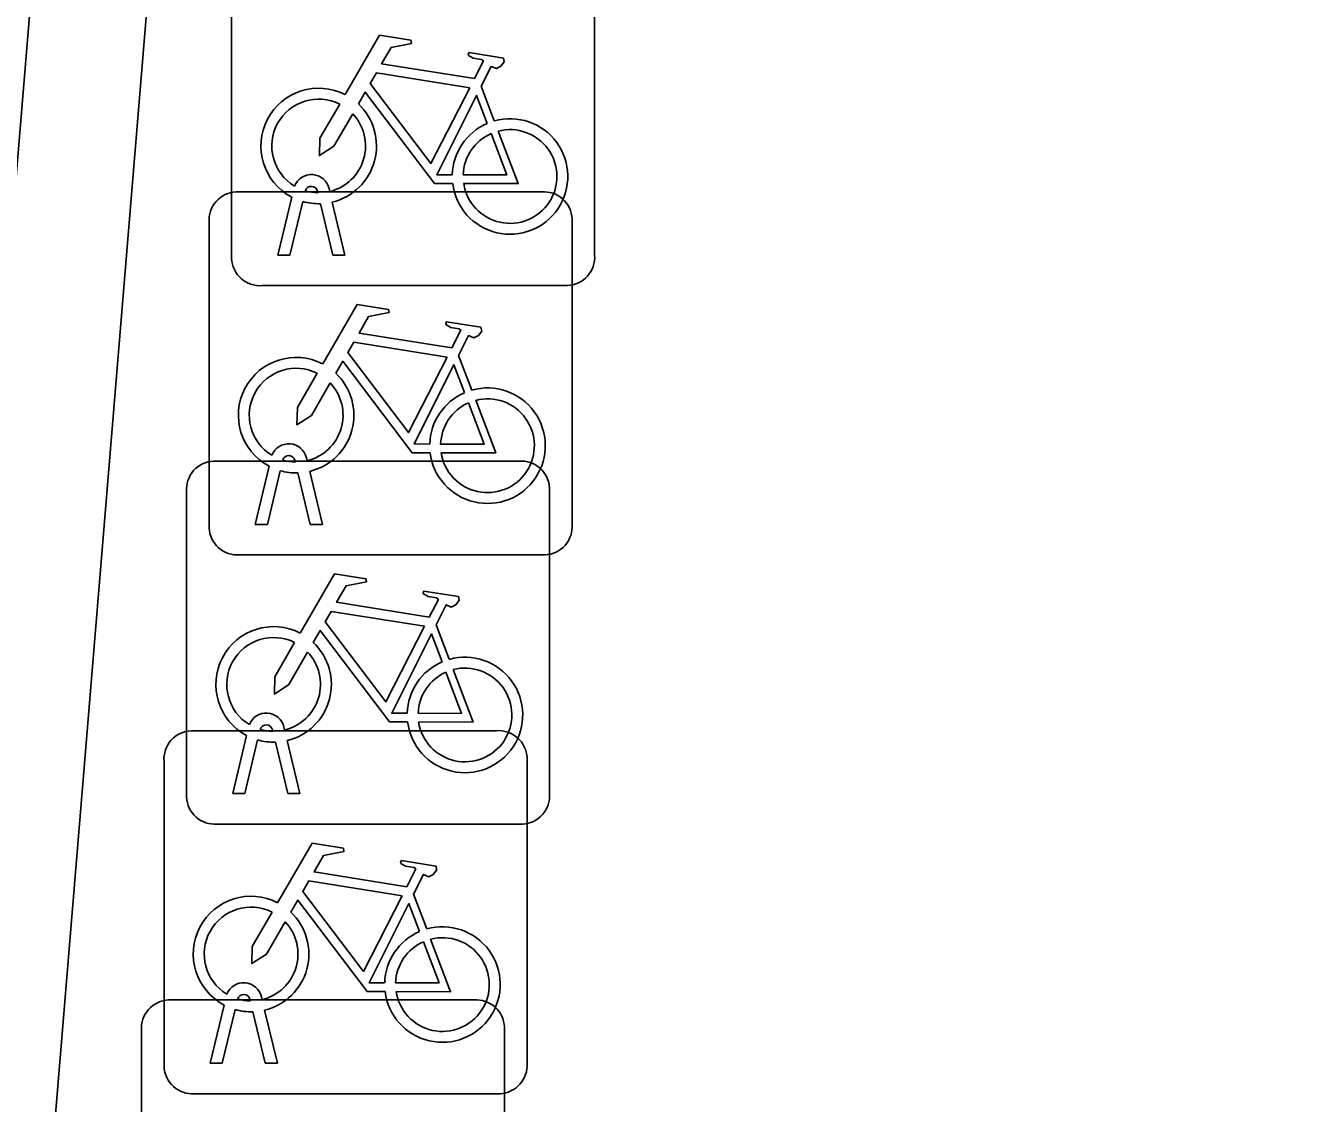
# Model space of a CAD drawing. Extents: x 160664 to 161506, y 382245 to 383288.
# Drawn here: x 161168.231 to 161171.788, y 382908.397 to 382911.362 of the extents above; entities that cross this region are included whole.
import ezdxf

# ---------------------------------------------------------------- set-up
doc = ezdxf.new("R2010")
doc.units = 0
doc.layers.add('IMGEO_Fietsenrek', color=7, linetype='Continuous')
doc.layers.add('IMGEO_Muur', color=7, linetype='Continuous')

msp = doc.modelspace()

# ---------------------------------------------------------------- linework, layer by layer
at = {"layer": 'IMGEO_Fietsenrek'}
for p, q in [((161168.7975, 382910.7219), (161168.7975, 382911.5628)), ((161168.7975, 382911.5628), (161168.7975, 382910.7219)), ((161169.7965, 382911.5721), (161169.7965, 382910.7312)), ((161169.7965, 382910.7312), (161169.7965, 382911.5721)), ((161169.4842, 382911.1962), (161169.5205, 382911.101)), ((161168.8099, 382910.9055), (161169.6508, 382910.9055)), ((161169.6508, 382910.9055), (161168.8099, 382910.9055)), ((161169.0349, 382910.9029), (161169.0339, 382910.9072)), ((161169.0656, 382910.9144), (161169.0674, 382910.9065)), ((161168.9245, 382910.7313), (161168.9628, 382910.8913)), ((161168.9932, 382910.8791), (161168.9579, 382910.7313)), ((161169.076, 382910.7313), (161169.0421, 382910.873)), ((161169.0744, 382910.8773), (161169.1094, 382910.7313)), ((161169.7345, 382910.8311), (161169.7345, 382909.9902)), ((161169.7345, 382909.9902), (161169.7345, 382910.8311)), ((161168.7355, 382909.9809), (161168.7355, 382910.8218)), ((161168.7355, 382910.8218), (161168.7355, 382909.9809)), ((161168.9579, 382910.7313), (161168.9245, 382910.7313)), ((161169.1094, 382910.7313), (161169.076, 382910.7313)), ((161169.7221, 382910.6475), (161168.8812, 382910.6475)), ((161168.8812, 382910.6475), (161169.7221, 382910.6475)), ((161169.4222, 382910.4552), (161169.4585, 382910.36)), ((161168.7479, 382910.1645), (161169.5888, 382910.1645)), ((161169.5888, 382910.1645), (161168.7479, 382910.1645)), ((161168.9729, 382910.1619), (161168.9719, 382910.1662)), ((161169.0036, 382910.1734), (161169.0054, 382910.1655)), ((161168.8625, 382909.9903), (161168.9008, 382910.1503)), ((161168.9312, 382910.1381), (161168.8959, 382909.9903)), ((161169.014, 382909.9903), (161168.9801, 382910.132)), ((161169.0124, 382910.1363), (161169.0474, 382909.9903)), ((161169.6725, 382910.0901), (161169.6725, 382909.2492)), ((161169.6725, 382909.2492), (161169.6725, 382910.0901)), ((161168.6735, 382909.2399), (161168.6735, 382910.0808)), ((161168.6735, 382910.0808), (161168.6735, 382909.2399)), ((161168.8959, 382909.9903), (161168.8625, 382909.9903)), ((161169.0474, 382909.9903), (161169.014, 382909.9903)), ((161169.6601, 382909.9065), (161168.8192, 382909.9065)), ((161168.8192, 382909.9065), (161169.6601, 382909.9065)), ((161169.3602, 382909.7142), (161169.3965, 382909.619)), ((161168.6859, 382909.4225), (161169.5268, 382909.4225)), ((161169.5268, 382909.4225), (161168.6859, 382909.4225)), ((161168.8005, 382909.2493), (161168.8388, 382909.4093)), ((161168.9109, 382909.4209), (161168.9099, 382909.4252)), ((161168.9416, 382909.4324), (161168.9434, 382909.4245)), ((161168.8692, 382909.3971), (161168.8339, 382909.2493)), ((161168.952, 382909.2493), (161168.9181, 382909.391)), ((161168.9504, 382909.3953), (161168.9854, 382909.2493)), ((161168.6115, 382908.4979), (161168.6115, 382909.3388)), ((161168.6115, 382909.3388), (161168.6115, 382908.4979)), ((161169.6105, 382909.3481), (161169.6105, 382908.5072)), ((161169.6105, 382908.5072), (161169.6105, 382909.3481)), ((161168.8339, 382909.2493), (161168.8005, 382909.2493)), ((161168.9854, 382909.2493), (161168.952, 382909.2493)), ((161169.5981, 382909.1655), (161168.7572, 382909.1655)), ((161168.7572, 382909.1655), (161169.5981, 382909.1655)), ((161169.2982, 382908.9722), (161169.3345, 382908.877)), ((161168.6239, 382908.6815), (161169.4648, 382908.6815)), ((161169.4648, 382908.6815), (161168.6239, 382908.6815)), ((161168.7385, 382908.5073), (161168.7768, 382908.6673)), ((161168.8489, 382908.6789), (161168.8479, 382908.6832)), ((161168.8796, 382908.6904), (161168.8814, 382908.6825)), ((161168.8072, 382908.6551), (161168.7719, 382908.5073)), ((161168.89, 382908.5073), (161168.8561, 382908.649)), ((161168.8884, 382908.6533), (161168.9234, 382908.5073)), ((161168.5495, 382907.7569), (161168.5495, 382908.5978)), ((161168.5495, 382908.5978), (161168.5495, 382907.7569)), ((161169.5485, 382908.6071), (161169.5485, 382907.7662)), ((161169.5485, 382907.7662), (161169.5485, 382908.6071)), ((161168.7719, 382908.5073), (161168.7385, 382908.5073)), ((161168.9234, 382908.5073), (161168.89, 382908.5073)), ((161169.5361, 382908.4235), (161168.6952, 382908.4235)), ((161168.6952, 382908.4235), (161169.5361, 382908.4235))]:
    msp.add_line(p, q, dxfattribs=at)
for points in [[(161169.1101, 382911.1732), (161169.2048, 382911.3367), (161169.291, 382911.3229), (161169.2927, 382911.3142), (161169.2366, 382911.3033), (161169.2104, 382911.258), (161169.4656, 382911.2172)], [(161169.4656, 382911.2172), (161169.4906, 382911.266), (161169.4855, 382911.27), (161169.4623, 382911.2737), (161169.4496, 382911.2812), (161169.4486, 382911.2843), (161169.4508, 382911.2889), (161169.5456, 382911.2738), (161169.5479, 382911.2635), (161169.5385, 382911.2511), (161169.5261, 382911.2447), (161169.5116, 382911.2509), (161169.4842, 382911.1962)], [(161169.4527, 382911.192), (161169.1959, 382911.233), (161169.1792, 382911.2042), (161169.3462, 382910.9839), (161169.4527, 382911.192)], [(161169.4058, 382910.9285), (161169.3561, 382910.9286), (161169.1654, 382911.1803), (161169.1464, 382911.1475)], [(161169.5007, 382911.094), (161169.4714, 382911.1708), (161169.362, 382910.9527), (161169.4047, 382910.9526)], [(161169.1308, 382911.1207), (161169.0792, 382911.0315), (161169.0393, 382911.0055), (161169.0405, 382911.053), (161169.095, 382911.1472)], [(161169.4347, 382910.9525), (161169.5546, 382910.9523), (161169.5114, 382911.0659)], [(161169.5312, 382911.0728), (161169.5862, 382910.9282), (161169.4361, 382910.9285)], [(161169.0481, 382910.4322), (161169.1428, 382910.5957), (161169.229, 382910.5819), (161169.2307, 382910.5732), (161169.1746, 382910.5623), (161169.1484, 382910.517), (161169.4036, 382910.4762)], [(161169.4036, 382910.4762), (161169.4286, 382910.525), (161169.4235, 382910.529), (161169.4003, 382910.5327), (161169.3876, 382910.5402), (161169.3866, 382910.5433), (161169.3888, 382910.5479), (161169.4836, 382910.5328), (161169.4859, 382910.5225), (161169.4765, 382910.5101), (161169.4641, 382910.5037), (161169.4496, 382910.5099), (161169.4222, 382910.4552)], [(161169.3907, 382910.451), (161169.1339, 382910.492), (161169.1172, 382910.4632), (161169.2842, 382910.2429), (161169.3907, 382910.451)], [(161169.3438, 382910.1875), (161169.2941, 382910.1876), (161169.1034, 382910.4393), (161169.0844, 382910.4065)], [(161169.0688, 382910.3797), (161169.0172, 382910.2905), (161168.9773, 382910.2645), (161168.9785, 382910.312), (161169.033, 382910.4062)], [(161169.4387, 382910.353), (161169.4094, 382910.4298), (161169.3, 382910.2117), (161169.3427, 382910.2116)], [(161169.4692, 382910.3318), (161169.5242, 382910.1872), (161169.3741, 382910.1875)], [(161169.3727, 382910.2115), (161169.4926, 382910.2113), (161169.4494, 382910.3249)], [(161168.9861, 382909.6912), (161169.0808, 382909.8547), (161169.167, 382909.8409), (161169.1687, 382909.8322), (161169.1126, 382909.8213), (161169.0864, 382909.776), (161169.3416, 382909.7352)], [(161169.3416, 382909.7352), (161169.3666, 382909.784), (161169.3615, 382909.788), (161169.3383, 382909.7917), (161169.3256, 382909.7992), (161169.3246, 382909.8023), (161169.3268, 382909.8069), (161169.4216, 382909.7918), (161169.4239, 382909.7815), (161169.4145, 382909.7691), (161169.4021, 382909.7627), (161169.3876, 382909.7689), (161169.3602, 382909.7142)], [(161169.3287, 382909.71), (161169.0719, 382909.751), (161169.0552, 382909.7222), (161169.2222, 382909.5019), (161169.3287, 382909.71)], [(161169.2818, 382909.4465), (161169.2321, 382909.4466), (161169.0414, 382909.6983), (161169.0224, 382909.6655)], [(161169.0068, 382909.6387), (161168.9552, 382909.5495), (161168.9153, 382909.5235), (161168.9165, 382909.571), (161168.971, 382909.6652)], [(161169.3767, 382909.612), (161169.3474, 382909.6888), (161169.238, 382909.4707), (161169.2807, 382909.4706)], [(161169.4072, 382909.5908), (161169.4622, 382909.4462), (161169.3121, 382909.4465)], [(161169.3107, 382909.4705), (161169.4306, 382909.4703), (161169.3874, 382909.5839)], [(161168.9241, 382908.9492), (161169.0188, 382909.1127), (161169.105, 382909.0989), (161169.1067, 382909.0902), (161169.0506, 382909.0793), (161169.0244, 382909.034), (161169.2796, 382908.9932)], [(161169.2796, 382908.9932), (161169.3046, 382909.042), (161169.2995, 382909.046), (161169.2763, 382909.0497), (161169.2636, 382909.0572), (161169.2626, 382909.0603), (161169.2648, 382909.0649), (161169.3596, 382909.0498), (161169.3619, 382909.0395), (161169.3525, 382909.0271), (161169.3401, 382909.0207), (161169.3256, 382909.0269), (161169.2982, 382908.9722)], [(161169.2667, 382908.968), (161169.0099, 382909.009), (161168.9932, 382908.9802), (161169.1602, 382908.7599), (161169.2667, 382908.968)], [(161169.2198, 382908.7045), (161169.1701, 382908.7046), (161168.9794, 382908.9563), (161168.9604, 382908.9235)], [(161169.3147, 382908.87), (161169.2854, 382908.9468), (161169.176, 382908.7287), (161169.2187, 382908.7286)], [(161168.9448, 382908.8967), (161168.8932, 382908.8075), (161168.8533, 382908.7815), (161168.8545, 382908.829), (161168.909, 382908.9232)], [(161169.2487, 382908.7285), (161169.3686, 382908.7283), (161169.3254, 382908.8419)], [(161169.3452, 382908.8488), (161169.4002, 382908.7042), (161169.2501, 382908.7045)]]:
    msp.add_lwpolyline(points, dxfattribs=at)
for centre, radius, start, end in [((161169.0371, 382911.0319), 0.159, 62.6766, 242.1369), ((161169.0371, 382911.0319), 0.129, 63.3192, 238.903), ((161169.0371, 382911.0319), 0.129, 283.6043, 43.4302), ((161169.0371, 382911.0319), 0.159, 283.5766, 46.6042), ((161169.5637, 382910.9479), 0.159, 113.3408, 178.3217), ((161169.5637, 382910.9479), 0.159, 187.0065, 105.7708), ((161169.5637, 382910.9479), 0.129, 113.923, 177.9556), ((161169.5637, 382910.9479), 0.129, 188.6715, 104.5883), ((161169.0169, 382910.9033), 0.0499, 12.8025, 158.6934), ((161168.8132, 382910.8276), 0.0779, 92.4484, 184.2845), ((161168.8132, 382910.8276), 0.0779, 92.4484, 184.2845), ((161169.0169, 382910.9033), 0.0174, 12.8025, 163.4502), ((161169.0371, 382911.0319), 0.129, 253.415, 269.0204), ((161169.6566, 382910.8278), 0.0779, 2.4484, 94.2845), ((161169.6566, 382910.8278), 0.0779, 2.4484, 94.2845), ((161169.0371, 382911.0319), 0.159, 253.9967, 271.7867), ((161169.7188, 382910.7254), 0.0779, 272.4484, 4.2845), ((161169.7188, 382910.7254), 0.0779, 272.4484, 4.2845), ((161168.8754, 382910.7252), 0.0779, 182.4484, 274.2845), ((161168.8754, 382910.7252), 0.0779, 182.4484, 274.2845), ((161168.9751, 382910.2909), 0.159, 62.6766, 242.1369), ((161168.9751, 382910.2909), 0.129, 63.3192, 238.903), ((161168.9751, 382910.2909), 0.159, 283.5766, 46.6042), ((161168.9751, 382910.2909), 0.129, 283.6043, 43.4302), ((161169.5017, 382910.2069), 0.159, 113.3408, 178.3217), ((161169.5017, 382910.2069), 0.159, 187.0065, 105.7708), ((161169.5017, 382910.2069), 0.129, 188.6715, 104.5883), ((161169.5017, 382910.2069), 0.129, 113.923, 177.9556), ((161168.9549, 382910.1623), 0.0499, 12.8025, 158.6934), ((161168.7512, 382910.0866), 0.0779, 92.4484, 184.2845), ((161168.7512, 382910.0866), 0.0779, 92.4484, 184.2845), ((161168.9549, 382910.1623), 0.0174, 12.8025, 163.4502), ((161168.9751, 382910.2909), 0.129, 253.415, 269.0204), ((161169.5946, 382910.0868), 0.0779, 2.4484, 94.2845), ((161169.5946, 382910.0868), 0.0779, 2.4484, 94.2845), ((161168.9751, 382910.2909), 0.159, 253.9967, 271.7867), ((161168.8134, 382909.9842), 0.0779, 182.4484, 274.2845), ((161168.8134, 382909.9842), 0.0779, 182.4484, 274.2845), ((161169.6568, 382909.9844), 0.0779, 272.4484, 4.2845), ((161169.6568, 382909.9844), 0.0779, 272.4484, 4.2845), ((161168.9131, 382909.5499), 0.159, 62.6766, 242.1369), ((161168.9131, 382909.5499), 0.129, 63.3192, 238.903), ((161168.9131, 382909.5499), 0.159, 283.5766, 46.6042), ((161168.9131, 382909.5499), 0.129, 283.6043, 43.4302), ((161169.4397, 382909.4659), 0.159, 187.0065, 105.7708), ((161169.4397, 382909.4659), 0.159, 113.3408, 178.3217), ((161169.4397, 382909.4659), 0.129, 188.6715, 104.5883), ((161169.4397, 382909.4659), 0.129, 113.923, 177.9556), ((161168.8929, 382909.4213), 0.0499, 12.8025, 158.6934), ((161168.6892, 382909.3446), 0.0779, 92.4484, 184.2845), ((161168.6892, 382909.3446), 0.0779, 92.4484, 184.2845), ((161168.8929, 382909.4213), 0.0174, 12.8025, 163.4502), ((161168.9131, 382909.5499), 0.129, 253.415, 269.0204), ((161169.5326, 382909.3448), 0.0779, 2.4484, 94.2845), ((161169.5326, 382909.3448), 0.0779, 2.4484, 94.2845), ((161168.9131, 382909.5499), 0.159, 253.9967, 271.7867), ((161168.7514, 382909.2432), 0.0779, 182.4484, 274.2845), ((161168.7514, 382909.2432), 0.0779, 182.4484, 274.2845), ((161169.5948, 382909.2434), 0.0779, 272.4484, 4.2845), ((161169.5948, 382909.2434), 0.0779, 272.4484, 4.2845), ((161168.8511, 382908.8079), 0.159, 62.6766, 242.1369), ((161168.8511, 382908.8079), 0.129, 63.3192, 238.903), ((161168.8511, 382908.8079), 0.159, 283.5766, 46.6042), ((161168.8511, 382908.8079), 0.129, 283.6043, 43.4302), ((161169.3777, 382908.7239), 0.159, 187.0065, 105.7708), ((161169.3777, 382908.7239), 0.159, 113.3408, 178.3217), ((161169.3777, 382908.7239), 0.129, 113.923, 177.9556), ((161169.3777, 382908.7239), 0.129, 188.6715, 104.5883), ((161168.8309, 382908.6793), 0.0499, 12.8025, 158.6934), ((161168.8309, 382908.6793), 0.0174, 12.8025, 163.4502), ((161168.6272, 382908.6036), 0.0779, 92.4484, 184.2845), ((161168.6272, 382908.6036), 0.0779, 92.4484, 184.2845), ((161168.8511, 382908.8079), 0.129, 253.415, 269.0204), ((161169.4706, 382908.6038), 0.0779, 2.4484, 94.2845), ((161169.4706, 382908.6038), 0.0779, 2.4484, 94.2845), ((161168.8511, 382908.8079), 0.159, 253.9967, 271.7867), ((161168.6894, 382908.5012), 0.0779, 182.4484, 274.2845), ((161168.6894, 382908.5012), 0.0779, 182.4484, 274.2845), ((161169.5328, 382908.5014), 0.0779, 272.4484, 4.2845), ((161169.5328, 382908.5014), 0.0779, 272.4484, 4.2845)]:
    msp.add_arc(centre, radius, start, end, dxfattribs=at)
at = {"layer": 'IMGEO_Muur'}
for points in [[(161166.726, 382889.033), (161166.405, 382889.176), (161168.612, 382915.876), (161169.505, 382915.825), (161170.605, 382929.186), (161170.764, 382930.783), (161169.311, 382930.933), (161169.897, 382937.811), (161168.502, 382937.978)], [(161169.816, 382933.09), (161169.657, 382931.219), (161171.114, 382931.069), (161170.924, 382929.16), (161169.798, 382915.487), (161168.905, 382915.539), (161166.744, 382889.392), (161180.917, 382884.147)]]:
    msp.add_lwpolyline(points, dxfattribs=at)

doc.saveas('drawing.dxf')
